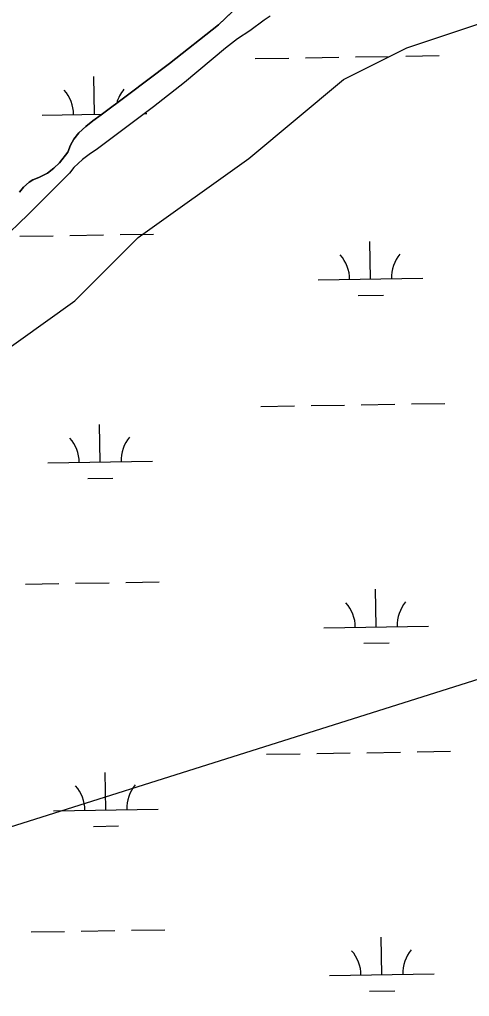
# Model space of a CAD drawing. Extents: x 3855477 to 3893699, y 299188 to 325115.
# Drawn here: x 3874161 to 3874591, y 306098 to 307032 of the extents above; entities that cross this region are included whole.
import ezdxf

# ---------------------------------------------------------------- set-up
doc = ezdxf.new("R2010")
doc.units = 0
doc.layers.add('V-TOPO-SHOR', color=7, linetype='Continuous')
doc.layers.add('V-WETL-SWMP', color=7, linetype='Continuous')

msp = doc.modelspace()

# ---------------------------------------------------------------- linework, layer by layer
at = {"layer": 'V-TOPO-SHOR'}
for points in [[(3874600.95, 306401.88), (3873926.32, 306189), (3873608.82, 306098.28), (3873593.7, 306143.64), (3873623.94, 306189), (3873639.06, 306219.23), (3873699.53, 306279.71), (3873790.25, 306370.42), (3873926.32, 306491.38), (3874001.92, 306582.09), (3874107.75, 306687.92), (3874213.58, 306763.52), (3874274.06, 306823.99), (3874379.89, 306899.59), (3874470.61, 306975.18), (3874531.08, 307005.42), (3874621.8, 307035.66), (3874667.15, 307050.78), (3874730.3, 307067.88)], [(3874395.22, 307069.84), (3874351.1, 307027.51), (3874304.11, 306990.26), (3874263.84, 306960.17), (3874238.78, 306941.44), (3874230.87, 306935.42), (3874224.09, 306930.08), (3874217.48, 306924.21), (3874212.69, 306918.13), (3874209.55, 306912.2), (3874206.83, 306905.66), (3874199.01, 306895.56), (3874193.46, 306890.36), (3874187.47, 306885.61), (3874179.07, 306881.25), (3874173.39, 306879.01), (3874169.79, 306876.99), (3874164.42, 306872.14), (3874160.52, 306867.44)], [(3874400.42, 307035.53), (3874394.53, 307031.73), (3874381.06, 307021.54), (3874369.1, 307013.93), (3874357.57, 307005.19), (3874318.49, 306972.17), (3874288.72, 306949.07), (3874233.86, 306907.99), (3874228.67, 306904.35), (3874226.03, 306902.57), (3874220.92, 306898.57), (3874216.69, 306894.91), (3874212.62, 306890.81), (3874208.36, 306885.68), (3874168.91, 306846.15), (3874142.39, 306820.47)]]:
    msp.add_lwpolyline(points, dxfattribs=at)
at = {"layer": 'V-WETL-SWMP'}
for p, q in [((3874351.1, 307027.51), (3874395.22, 307069.84)), ((3874394.53, 307031.73), (3874381.05, 307021.54)), ((3874400.42, 307035.53), (3874394.53, 307031.73)), ((3874304.11, 306990.25), (3874351.1, 307027.51)), ((3874381.05, 307021.54), (3874369.1, 307013.93)), ((3874369.1, 307013.93), (3874357.57, 307005.19)), ((3874357.57, 307005.19), (3874318.49, 306972.17)), ((3874386.09, 306995.1), (3874418.09, 306995.62)), ((3874434.09, 306995.88), (3874466.08, 306996.41)), ((3874482.08, 306996.67), (3874514.08, 306997.19)), ((3874530.07, 306997.45), (3874562.07, 306997.97)), ((3874263.84, 306960.17), (3874304.11, 306990.25)), ((3874232.35, 306941.85), (3874231.76, 306977.84)), ((3874318.49, 306972.17), (3874288.72, 306949.07)), ((3874238.78, 306941.44), (3874263.84, 306960.17)), ((3874288.72, 306949.07), (3874233.86, 306907.99)), ((3874182.35, 306941.03), (3874239.48, 306941.96)), ((3874230.87, 306935.42), (3874238.78, 306941.44)), ((3874280.12, 306942.63), (3874282.34, 306942.66)), ((3874217.48, 306924.21), (3874224.09, 306930.08)), ((3874224.09, 306930.08), (3874230.87, 306935.42)), ((3874209.55, 306912.2), (3874212.69, 306918.13)), ((3874212.69, 306918.13), (3874217.48, 306924.21)), ((3874206.83, 306905.66), (3874209.55, 306912.2)), ((3874233.86, 306907.99), (3874228.67, 306904.35)), ((3874199.01, 306895.56), (3874206.83, 306905.66)), ((3874220.92, 306898.57), (3874216.69, 306894.91)), ((3874226.03, 306902.57), (3874220.92, 306898.57)), ((3874228.67, 306904.35), (3874226.03, 306902.57)), ((3874187.47, 306885.61), (3874193.46, 306890.36)), ((3874193.46, 306890.36), (3874199.01, 306895.56)), ((3874212.62, 306890.82), (3874208.36, 306885.68)), ((3874216.69, 306894.91), (3874212.62, 306890.82)), ((3874208.36, 306885.68), (3874168.91, 306846.15)), ((3874173.39, 306879.01), (3874179.07, 306881.25)), ((3874179.07, 306881.25), (3874187.47, 306885.61)), ((3874160.52, 306867.44), (3874164.42, 306872.14)), ((3874164.42, 306872.14), (3874169.79, 306876.99)), ((3874169.79, 306876.99), (3874173.39, 306879.01)), ((3874168.91, 306846.15), (3874142.39, 306820.47)), ((3874160.83, 306825.24), (3874192.83, 306825.76)), ((3874208.82, 306826.02), (3874240.82, 306826.54)), ((3874256.82, 306826.8), (3874288.81, 306827.32)), ((3874496.39, 306784.27), (3874495.8, 306820.26)), ((3874446.39, 306783.45), (3874546.38, 306785.08)), ((3874484.64, 306768.64), (3874508.64, 306769.03)), ((3874535.49, 306664.82), (3874567.49, 306665.34)), ((3874391.51, 306662.47), (3874423.51, 306662.99)), ((3874439.51, 306663.25), (3874471.5, 306663.77)), ((3874487.5, 306664.03), (3874519.49, 306664.56)), ((3874237.77, 306609.22), (3874237.18, 306645.21)), ((3874187.77, 306608.4), (3874287.76, 306610.03)), ((3874226.02, 306593.59), (3874250.02, 306593.98)), ((3874166.25, 306492.61), (3874198.24, 306493.13)), ((3874214.24, 306493.39), (3874246.24, 306493.91)), ((3874262.24, 306494.17), (3874294.23, 306494.69)), ((3874501.8, 306451.64), (3874501.22, 306487.63)), ((3874451.81, 306450.82), (3874551.8, 306452.45)), ((3874490.06, 306436.01), (3874514.05, 306436.4)), ((3874396.93, 306329.84), (3874428.93, 306330.36)), ((3874444.92, 306330.62), (3874476.92, 306331.14)), ((3874492.92, 306331.4), (3874524.91, 306331.93)), ((3874540.91, 306332.19), (3874572.91, 306332.71)), ((3874243.19, 306276.59), (3874242.6, 306312.58)), ((3874193.19, 306275.77), (3874293.18, 306277.4)), ((3874231.44, 306260.96), (3874255.44, 306261.35)), ((3874219.66, 306160.76), (3874251.66, 306161.28)), ((3874267.66, 306161.54), (3874299.65, 306162.06)), ((3874171.67, 306159.97), (3874203.66, 306160.5)), ((3874507.22, 306119.01), (3874506.64, 306155)), ((3874457.23, 306118.19), (3874557.22, 306119.82)), ((3874495.48, 306103.38), (3874519.47, 306103.77))]:
    msp.add_line(p, q, dxfattribs=at)
for centre, start, end in [((3874177.1, 306941.42), 0.16154, 41.7052), ((3874287.58, 306943.22), 140.16154, 164.74807), ((3874441.14, 306783.84), 0.16154, 41.7052), ((3874551.61, 306785.64), 140.16154, 181.7052), ((3874182.52, 306608.79), 0.16154, 41.7052), ((3874292.99, 306610.59), 140.16154, 181.7052), ((3874446.56, 306451.21), 0.16154, 41.7052), ((3874557.03, 306453.01), 140.16154, 181.7052), ((3874187.94, 306276.16), 0.16154, 41.7052), ((3874298.41, 306277.96), 140.16154, 181.7052), ((3874451.98, 306118.58), 0.16154, 41.7052), ((3874562.45, 306120.38), 140.16154, 181.7052)]:
    msp.add_arc(centre, 35.25, start, end, dxfattribs=at)

doc.saveas('drawing.dxf')
